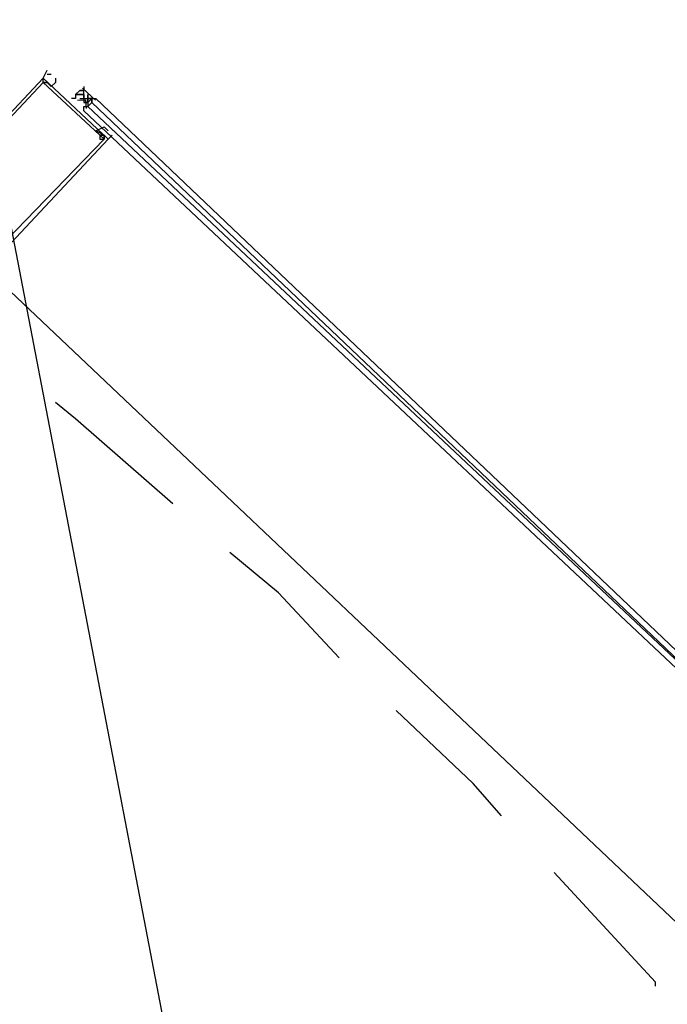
# Model space of a CAD drawing. Header units: feet. Extents: x -79 to 198, y -22 to 181.
# Tile 435 of 656: x 117.27 to 119.4, y 55.77 to 59.01. Entities that reach past the tile are written whole.
import ezdxf

# ---------------------------------------------------------------- set-up
doc = ezdxf.new("R2010")
doc.units = ezdxf.units.FT
doc.layers.add('A-LINEA', color=7, linetype='CONTINUOUS')

msp = doc.modelspace()

# ---------------------------------------------------------------- linework, layer by layer
at = {"layer": 'A-LINEA'}
for p, q in [((121.3249, 37.0601), (117.1103, 59.0105)), ((121.3249, 37.0601), (117.1103, 59.0105)), ((117.3733, 58.8178), (117.3733, 58.8178)), ((117.3733, 58.8178), (117.3733, 58.8178)), ((117.4533, 58.7644), (117.4533, 58.7644)), ((117.4533, 58.7644), (117.4533, 58.7644)), ((117.4533, 58.7644), (117.4533, 58.7644)), ((117.4533, 58.7644), (117.4533, 58.7644)), ((117.4533, 58.7644), (117.4533, 58.7644)), ((117.4533, 58.7644), (117.4533, 58.7644)), ((117.4533, 58.7644), (117.4533, 58.7644)), ((117.4533, 58.7644), (117.4533, 58.7644)), ((117.4533, 58.7644), (117.4667, 58.7644)), ((117.4533, 58.7644), (117.4533, 58.7644)), ((117.4533, 58.7644), (117.4667, 58.7644)), ((117.4533, 58.7644), (117.4667, 58.7644)), ((117.4533, 58.7644), (117.4533, 58.7644)), ((117.4533, 58.7644), (117.4533, 58.7644)), ((117.4533, 58.7644), (117.4533, 58.7644)), ((117.4533, 58.7644), (117.4533, 58.7644)), ((117.4533, 58.7644), (117.4533, 58.7644)), ((117.4667, 58.7644), (117.4533, 58.7644)), ((117.4533, 58.7644), (117.4533, 58.7644)), ((117.4533, 58.7644), (117.4533, 58.7644)), ((117.4533, 58.7644), (117.4533, 58.7644)), ((117.4533, 58.7644), (117.4533, 58.7644)), ((117.4533, 58.7644), (117.4533, 58.7644)), ((117.4533, 58.7644), (117.4533, 58.7644)), ((117.4533, 58.7644), (117.4533, 58.7644)), ((117.4533, 58.7644), (117.4533, 58.7644)), ((117.4533, 58.7644), (117.4533, 58.7644)), ((117.4533, 58.7644), (117.4533, 58.7644)), ((117.4533, 58.7644), (117.4667, 58.7644)), ((117.4533, 58.7644), (117.4533, 58.7644)), ((117.4533, 58.7644), (117.4667, 58.7644)), ((117.4533, 58.7644), (117.4667, 58.7644)), ((117.4533, 58.7644), (117.4533, 58.7644)), ((117.4533, 58.7644), (117.4533, 58.7644)), ((117.4533, 58.7644), (117.4533, 58.7644)), ((117.4533, 58.7644), (117.4533, 58.7644)), ((117.4533, 58.7644), (117.4533, 58.7644)), ((117.4667, 58.7644), (117.4533, 58.7644)), ((117.4533, 58.7644), (117.4533, 58.7644)), ((117.4533, 58.7644), (117.4533, 58.7644)), ((117.4667, 58.7778), (117.4667, 58.7778)), ((117.4667, 58.7778), (117.48, 58.7778)), ((117.4667, 58.7778), (117.4667, 58.7778)), ((117.4667, 58.7778), (117.4667, 58.7778)), ((117.4667, 58.7778), (117.4667, 58.7778)), ((117.4667, 58.7778), (117.4667, 58.7778)), ((117.4667, 58.7778), (117.4667, 58.7778)), ((117.4667, 58.7778), (117.4667, 58.7778)), ((117.4667, 58.7778), (117.48, 58.7778)), ((117.4667, 58.7778), (117.4667, 58.7778)), ((117.4667, 58.7778), (117.48, 58.7778)), ((117.4667, 58.7778), (117.4667, 58.7778)), ((117.4667, 58.7778), (117.4667, 58.7778)), ((117.4667, 58.7778), (117.4667, 58.7778)), ((117.4667, 58.7778), (117.4667, 58.7778)), ((117.4667, 58.7778), (117.4667, 58.7778)), ((117.4667, 58.7778), (117.4667, 58.7778)), ((117.4667, 58.7778), (117.48, 58.7778)), ((117.4667, 58.7644), (117.48, 58.7644)), ((117.4667, 58.7644), (117.4667, 58.7644)), ((117.4667, 58.7644), (117.4667, 58.7644)), ((117.4667, 58.7644), (117.48, 58.7644)), ((117.4667, 58.7644), (117.4667, 58.7644)), ((117.4667, 58.7644), (117.4667, 58.7644)), ((117.4667, 58.7644), (117.4667, 58.7644)), ((117.4667, 58.7644), (117.4667, 58.7644)), ((117.4667, 58.7644), (117.4667, 58.7644)), ((117.4667, 58.7644), (117.4667, 58.7644)), ((117.4667, 58.7644), (117.4667, 58.7644)), ((117.4667, 58.7644), (117.4667, 58.7644)), ((117.4667, 58.7644), (117.4667, 58.7644)), ((117.4667, 58.7644), (117.4667, 58.7644)), ((117.4667, 58.7644), (117.4667, 58.7644)), ((117.4667, 58.7644), (117.4667, 58.7644)), ((117.4667, 58.7644), (117.4667, 58.7644)), ((117.4667, 58.7644), (117.4667, 58.7644)), ((117.4667, 58.7644), (117.4667, 58.7644)), ((117.4667, 58.7644), (117.4667, 58.7644)), ((117.4667, 58.7644), (117.4667, 58.7644)), ((117.48, 58.7644), (117.4667, 58.7644)), ((117.48, 58.7644), (117.4667, 58.7644)), ((117.4667, 58.7644), (117.4667, 58.7644)), ((117.4667, 58.7644), (117.4667, 58.7644)), ((117.4667, 58.7644), (117.48, 58.7644)), ((117.4667, 58.7644), (117.4667, 58.7644)), ((117.4667, 58.7644), (117.4667, 58.7644)), ((117.4667, 58.7644), (117.48, 58.7644)), ((117.4667, 58.7644), (117.4667, 58.7644)), ((117.4667, 58.7644), (117.4667, 58.7644)), ((117.4667, 58.7644), (117.4667, 58.7644)), ((117.4667, 58.7644), (117.4667, 58.7644)), ((117.4667, 58.7644), (117.4667, 58.7644)), ((117.4667, 58.7644), (117.4667, 58.7644)), ((117.4667, 58.7644), (117.4667, 58.7644)), ((117.4667, 58.7644), (117.4667, 58.7644)), ((117.4667, 58.7644), (117.4667, 58.7644)), ((117.4667, 58.7644), (117.4667, 58.7644)), ((117.4667, 58.7644), (117.4667, 58.7644)), ((117.4667, 58.7644), (117.4667, 58.7644)), ((117.4667, 58.7644), (117.4667, 58.7644)), ((117.4667, 58.7644), (117.4667, 58.7644)), ((117.4667, 58.7644), (117.4667, 58.7644)), ((117.4667, 58.7644), (117.4667, 58.7644)), ((117.4667, 58.7644), (117.4667, 58.7644)), ((117.48, 58.7644), (117.4667, 58.7644)), ((117.48, 58.7644), (117.4667, 58.7644)), ((117.4667, 58.7644), (117.4667, 58.7644)), ((117.4667, 58.7644), (117.4667, 58.7644)), ((117.4761, 58.7852), (117.5181, 58.7452)), ((117.4761, 58.7852), (117.5181, 58.7452)), ((117.48, 58.7911), (117.48, 58.7778)), ((117.48, 58.7911), (117.48, 58.7778)), ((117.48, 58.7778), (117.48, 58.7778)), ((117.48, 58.7778), (117.48, 58.7778)), ((117.48, 58.7778), (117.48, 58.7778)), ((117.48, 58.7778), (117.48, 58.7778)), ((117.48, 58.7778), (117.48, 58.7778)), ((117.48, 58.7778), (117.48, 58.7778)), ((117.48, 58.7778), (117.48, 58.7778)), ((117.48, 58.7778), (117.48, 58.7778)), ((117.48, 58.7778), (117.48, 58.7778)), ((117.48, 58.7778), (117.48, 58.7778)), ((117.48, 58.7778), (117.48, 58.7778)), ((117.48, 58.7778), (117.48, 58.7778)), ((117.48, 58.7778), (117.48, 58.7778)), ((117.48, 58.7778), (117.48, 58.7778)), ((117.48, 58.7644), (117.48, 58.7778)), ((117.48, 58.7644), (117.48, 58.7778)), ((117.48, 58.7778), (117.48, 58.7778)), ((117.48, 58.7644), (117.48, 58.7778)), ((117.48, 58.7778), (117.48, 58.7778)), ((117.48, 58.7778), (117.48, 58.7778)), ((117.48, 58.7778), (117.48, 58.7778)), ((117.48, 58.7778), (117.48, 58.7778)), ((117.48, 58.7778), (117.48, 58.7778)), ((117.48, 58.7778), (117.48, 58.7778)), ((117.48, 58.7778), (117.48, 58.7778)), ((117.48, 58.7778), (117.48, 58.7778)), ((117.48, 58.7778), (117.48, 58.7778)), ((117.48, 58.7778), (117.48, 58.7778)), ((117.48, 58.7778), (117.48, 58.7778)), ((117.48, 58.7778), (117.48, 58.7778)), ((117.48, 58.7778), (117.48, 58.7778)), ((117.48, 58.7778), (117.48, 58.7778)), ((117.48, 58.7644), (117.48, 58.7778)), ((117.48, 58.7644), (117.48, 58.7778)), ((117.48, 58.7778), (117.48, 58.7778)), ((117.48, 58.7644), (117.48, 58.7778)), ((117.48, 58.7644), (117.48, 58.7644)), ((117.48, 58.7644), (117.48, 58.7644)), ((117.48, 58.7644), (117.48, 58.7644)), ((117.48, 58.7644), (117.48, 58.7644)), ((117.48, 58.7644), (117.48, 58.7644)), ((117.48, 58.7644), (117.48, 58.7644)), ((117.48, 58.7644), (117.48, 58.7644)), ((117.48, 58.7644), (117.48, 58.7644)), ((117.48, 58.7644), (117.48, 58.7644)), ((117.48, 58.7644), (117.48, 58.7644)), ((117.48, 58.7644), (117.48, 58.7644)), ((117.48, 58.7644), (117.48, 58.7644)), ((117.48, 58.7644), (117.48, 58.7644)), ((117.48, 58.7644), (117.48, 58.7644)), ((117.48, 58.7644), (117.48, 58.7644)), ((117.48, 58.7644), (117.48, 58.7644)), ((117.48, 58.7644), (117.48, 58.7644)), ((117.48, 58.7644), (117.48, 58.7644)), ((117.48, 58.7644), (117.48, 58.7644)), ((117.48, 58.7644), (117.48, 58.7511)), ((117.48, 58.7644), (117.48, 58.7644)), ((117.48, 58.7644), (117.48, 58.7644)), ((117.48, 58.7644), (117.48, 58.7644)), ((117.48, 58.7644), (117.48, 58.7644)), ((117.48, 58.7644), (117.48, 58.7644)), ((117.48, 58.7644), (117.48, 58.7644)), ((117.48, 58.7644), (117.48, 58.7644)), ((117.48, 58.7644), (117.48, 58.7644)), ((117.48, 58.7644), (117.48, 58.7644)), ((117.48, 58.7644), (117.48, 58.7644)), ((117.48, 58.7644), (117.48, 58.7644)), ((117.48, 58.7644), (117.48, 58.7644)), ((117.48, 58.7644), (117.48, 58.7644)), ((117.48, 58.7644), (117.48, 58.7644)), ((117.48, 58.7644), (117.48, 58.7644)), ((117.48, 58.7644), (117.48, 58.7644)), ((117.48, 58.7644), (117.48, 58.7644)), ((117.48, 58.7644), (117.48, 58.7644)), ((117.48, 58.7644), (117.48, 58.7644)), ((117.48, 58.7644), (117.48, 58.7644)), ((117.48, 58.7644), (117.48, 58.7644)), ((117.48, 58.7644), (117.48, 58.7644)), ((117.48, 58.7644), (117.48, 58.7644)), ((117.48, 58.7644), (117.48, 58.7644)), ((117.48, 58.7644), (117.48, 58.7644)), ((117.48, 58.7644), (117.48, 58.7644)), ((117.48, 58.7644), (117.48, 58.7644)), ((117.48, 58.7644), (117.48, 58.7511)), ((117.48, 58.7644), (117.48, 58.7644)), ((117.48, 58.7644), (117.48, 58.7644)), ((117.48, 58.7644), (117.48, 58.7644)), ((117.48, 58.7644), (117.48, 58.7644)), ((117.48, 58.7644), (117.48, 58.7644)), ((117.48, 58.7644), (117.48, 58.7644)), ((117.48, 58.7644), (117.48, 58.7644)), ((117.48, 58.7644), (117.48, 58.7644)), ((117.4933, 58.7644), (117.4933, 58.7644)), ((117.4933, 58.7644), (117.4933, 58.7644)), ((117.4933, 58.7644), (117.4933, 58.7644)), ((117.4933, 58.7644), (117.4933, 58.7644)), ((117.4933, 58.7644), (117.4933, 58.7644)), ((117.4933, 58.7644), (117.4933, 58.7644)), ((117.4933, 58.7644), (117.4933, 58.7644)), ((117.4933, 58.7644), (117.4933, 58.7644)), ((117.4933, 58.7644), (117.4933, 58.7644)), ((117.4933, 58.7644), (117.4933, 58.7644)), ((117.4933, 58.7644), (117.4933, 58.7644)), ((117.4933, 58.7644), (117.4933, 58.7644)), ((117.4933, 58.7644), (117.4933, 58.7511)), ((117.4933, 58.7644), (117.4933, 58.7644)), ((117.4933, 58.7644), (117.4933, 58.7644)), ((117.4933, 58.7511), (117.4933, 58.7644)), ((117.4933, 58.7511), (117.4933, 58.7644)), ((117.4933, 58.7644), (117.4933, 58.7644)), ((117.4933, 58.7644), (117.4933, 58.7644)), ((117.4933, 58.7644), (117.4933, 58.7644)), ((117.4933, 58.7644), (117.4933, 58.7644)), ((117.4933, 58.7644), (117.4933, 58.7644)), ((117.4933, 58.7644), (117.4933, 58.7644)), ((117.4933, 58.7644), (117.4933, 58.7644)), ((117.4933, 58.7644), (117.4933, 58.7644)), ((117.4933, 58.7644), (117.4933, 58.7644)), ((117.4933, 58.7644), (117.4933, 58.7644)), ((117.4933, 58.7644), (117.4933, 58.7644)), ((117.4933, 58.7644), (117.4933, 58.7644)), ((117.4933, 58.7644), (117.4933, 58.7511)), ((117.4933, 58.7644), (117.4933, 58.7644)), ((117.4933, 58.7644), (117.4933, 58.7644)), ((117.4933, 58.7511), (117.4933, 58.7644)), ((117.4933, 58.7511), (117.4933, 58.7644)), ((117.44, 58.7511), (117.44, 58.7511)), ((117.44, 58.7511), (117.44, 58.7511)), ((117.44, 58.7511), (117.44, 58.7511)), ((117.44, 58.7511), (117.44, 58.7511)), ((117.4533, 58.7511), (117.4533, 58.7511)), ((117.4533, 58.7511), (117.4533, 58.7511)), ((117.4533, 58.7511), (117.4533, 58.7511)), ((117.4533, 58.7511), (117.4533, 58.7511)), ((117.4533, 58.7511), (117.4533, 58.7511)), ((117.4533, 58.7511), (117.4533, 58.7511)), ((117.4533, 58.7511), (117.4533, 58.7511)), ((117.4533, 58.7511), (117.4533, 58.7511)), ((117.4667, 58.7511), (117.4667, 58.7511)), ((117.4667, 58.7511), (117.4667, 58.7511)), ((117.4667, 58.7511), (117.4667, 58.7511)), ((117.4667, 58.7511), (117.4667, 58.7511)), ((117.4667, 58.7511), (117.4667, 58.7511)), ((117.4667, 58.7511), (117.4667, 58.7511)), ((117.4667, 58.7511), (117.4667, 58.7511)), ((117.4667, 58.7511), (117.4667, 58.7511)), ((117.48, 58.7511), (117.48, 58.7511)), ((117.48, 58.7511), (117.48, 58.7511)), ((117.48, 58.7511), (117.48, 58.7511)), ((117.48, 58.7511), (117.48, 58.7511)), ((117.48, 58.7511), (117.48, 58.7511)), ((117.48, 58.7511), (117.48, 58.7511)), ((117.48, 58.7511), (117.48, 58.7511)), ((117.48, 58.7511), (117.48, 58.7511)), ((117.48, 58.7511), (117.48, 58.7511)), ((117.48, 58.7511), (117.48, 58.7511)), ((117.48, 58.7511), (117.48, 58.7511)), ((117.48, 58.7511), (117.48, 58.7511)), ((117.48, 58.7511), (117.48, 58.7511)), ((117.48, 58.7511), (117.48, 58.7511)), ((117.48, 58.7511), (117.48, 58.7511)), ((117.48, 58.7511), (117.4933, 58.7511)), ((117.48, 58.7511), (117.48, 58.7511)), ((117.48, 58.7511), (117.48, 58.7511)), ((117.48, 58.7511), (117.48, 58.7511)), ((117.48, 58.7511), (117.48, 58.7511)), ((117.48, 58.7511), (117.48, 58.7511)), ((117.48, 58.7511), (117.48, 58.7511)), ((117.48, 58.7511), (117.48, 58.7511)), ((117.48, 58.7511), (117.48, 58.7511)), ((117.48, 58.7511), (117.48, 58.7511)), ((117.48, 58.7511), (117.48, 58.7511)), ((117.48, 58.7511), (117.48, 58.7511)), ((117.48, 58.7511), (117.48, 58.7511)), ((117.48, 58.7511), (117.48, 58.7511)), ((117.48, 58.7511), (117.48, 58.7511)), ((117.48, 58.7511), (117.48, 58.7511)), ((117.48, 58.7511), (117.48, 58.7511)), ((117.48, 58.7511), (117.48, 58.7511)), ((117.48, 58.7511), (117.48, 58.7511)), ((117.48, 58.7511), (117.48, 58.7511)), ((117.48, 58.7511), (117.48, 58.7511)), ((117.48, 58.7511), (117.48, 58.7511)), ((117.48, 58.7511), (117.48, 58.7511)), ((117.48, 58.7511), (117.48, 58.7511)), ((117.48, 58.7511), (117.48, 58.7511)), ((117.48, 58.7511), (117.48, 58.7511)), ((117.48, 58.7511), (117.48, 58.7511)), ((117.48, 58.7511), (117.48, 58.7511)), ((117.48, 58.7511), (117.48, 58.7511)), ((117.48, 58.7511), (117.4933, 58.7511)), ((117.48, 58.7511), (117.48, 58.7511)), ((117.48, 58.7511), (117.48, 58.7511)), ((117.48, 58.7511), (117.48, 58.7511)), ((117.48, 58.7511), (117.48, 58.7511)), ((117.48, 58.7511), (117.48, 58.7511)), ((117.48, 58.7511), (117.48, 58.7511)), ((117.48, 58.7511), (117.48, 58.7511)), ((117.48, 58.7511), (117.48, 58.7511)), ((117.48, 58.7511), (117.48, 58.7511)), ((117.48, 58.7511), (117.48, 58.7511)), ((117.48, 58.7511), (117.48, 58.7511)), ((117.48, 58.7511), (117.48, 58.7511)), ((117.48, 58.7511), (117.48, 58.7511)), ((117.48, 58.7378), (117.48, 58.7378)), ((117.48, 58.7378), (117.48, 58.7378)), ((117.48, 58.7378), (117.4933, 58.7378)), ((117.48, 58.7378), (117.4933, 58.7378)), ((117.4933, 58.7378), (117.48, 58.7378)), ((117.48, 58.7378), (117.48, 58.7378)), ((117.4933, 58.7378), (117.48, 58.7378)), ((117.48, 58.7378), (117.48, 58.7378)), ((117.48, 58.7378), (117.48, 58.7378)), ((117.48, 58.7378), (117.4933, 58.7378)), ((117.48, 58.7378), (117.4933, 58.7378)), ((117.4933, 58.7378), (117.48, 58.7378)), ((117.48, 58.7378), (117.48, 58.7378)), ((117.4933, 58.7378), (117.48, 58.7378)), ((117.4933, 58.7378), (117.4933, 58.7511)), ((117.4933, 58.7511), (117.4933, 58.7511)), ((117.4933, 58.7511), (117.4933, 58.7378)), ((117.4933, 58.7511), (117.4933, 58.7511)), ((117.4933, 58.7511), (117.4933, 58.7511)), ((117.4933, 58.7511), (117.4933, 58.7511)), ((117.4933, 58.7511), (117.4933, 58.7511)), ((117.4933, 58.7511), (117.4933, 58.7511)), ((117.4933, 58.7511), (117.4933, 58.7511)), ((117.4933, 58.7511), (117.4933, 58.7511)), ((117.4933, 58.7511), (117.4933, 58.7511)), ((117.4933, 58.7511), (117.5067, 58.7511)), ((117.4933, 58.7511), (117.4933, 58.7511)), ((117.4933, 58.7511), (117.4933, 58.7511)), ((117.4933, 58.7511), (117.4933, 58.7511)), ((117.4933, 58.7511), (117.4933, 58.7511)), ((117.4933, 58.7511), (117.4933, 58.7511)), ((117.4933, 58.7511), (117.4933, 58.7511)), ((117.4933, 58.7511), (117.4933, 58.7511)), ((117.4933, 58.7511), (117.4933, 58.7511)), ((117.4933, 58.7511), (117.4933, 58.7511)), ((117.4933, 58.7511), (117.4933, 58.7511)), ((117.4933, 58.7511), (117.4933, 58.7511)), ((117.4933, 58.7511), (117.4933, 58.7511)), ((117.4933, 58.7511), (117.4933, 58.7511)), ((117.4933, 58.7511), (117.4933, 58.7511)), ((117.5067, 58.7511), (117.4933, 58.7511)), ((117.4933, 58.7511), (117.4933, 58.7511)), ((117.4933, 58.7511), (117.4933, 58.7511)), ((117.5067, 58.7511), (117.4933, 58.7378)), ((117.5067, 58.7511), (117.4933, 58.7511)), ((117.5067, 58.7511), (117.4933, 58.7511)), ((117.4933, 58.7511), (117.4933, 58.7511)), ((117.4933, 58.7511), (117.4933, 58.7511)), ((117.4933, 58.7511), (117.4933, 58.7511)), ((117.4933, 58.7511), (117.4933, 58.7511)), ((117.4933, 58.7378), (117.4933, 58.7511)), ((117.4933, 58.7511), (117.4933, 58.7511)), ((117.4933, 58.7511), (117.4933, 58.7378)), ((117.4933, 58.7511), (117.4933, 58.7511)), ((117.4933, 58.7511), (117.4933, 58.7511)), ((117.4933, 58.7511), (117.4933, 58.7511)), ((117.4933, 58.7511), (117.4933, 58.7511)), ((117.4933, 58.7511), (117.4933, 58.7511)), ((117.4933, 58.7511), (117.4933, 58.7511)), ((117.4933, 58.7511), (117.4933, 58.7511)), ((117.4933, 58.7511), (117.4933, 58.7511)), ((117.4933, 58.7511), (117.5067, 58.7511)), ((117.4933, 58.7511), (117.4933, 58.7511)), ((117.4933, 58.7511), (117.4933, 58.7511)), ((117.4933, 58.7511), (117.4933, 58.7511)), ((117.4933, 58.7511), (117.4933, 58.7511)), ((117.4933, 58.7511), (117.4933, 58.7511)), ((117.4933, 58.7511), (117.4933, 58.7511)), ((117.4933, 58.7511), (117.4933, 58.7511)), ((117.4933, 58.7511), (117.4933, 58.7511)), ((117.4933, 58.7511), (117.4933, 58.7511)), ((117.4933, 58.7511), (117.4933, 58.7511)), ((117.4933, 58.7511), (117.4933, 58.7511)), ((117.4933, 58.7511), (117.4933, 58.7511)), ((117.4933, 58.7511), (117.4933, 58.7511)), ((117.4933, 58.7511), (117.4933, 58.7511)), ((117.5067, 58.7511), (117.4933, 58.7511)), ((117.4933, 58.7511), (117.4933, 58.7511)), ((117.4933, 58.7511), (117.4933, 58.7511)), ((117.5067, 58.7511), (117.4933, 58.7378)), ((117.5067, 58.7511), (117.4933, 58.7511)), ((117.5067, 58.7511), (117.4933, 58.7511)), ((117.4933, 58.7511), (117.4933, 58.7511)), ((117.4933, 58.7511), (117.4933, 58.7511)), ((117.4933, 58.7511), (117.4933, 58.7511)), ((117.4933, 58.7511), (117.4933, 58.7511)), ((117.4933, 58.7378), (117.4933, 58.7378)), ((117.4933, 58.7378), (117.4933, 58.7378)), ((117.4933, 58.7378), (117.4933, 58.7378)), ((117.4933, 58.7378), (117.4933, 58.7378)), ((117.4933, 58.7378), (117.4933, 58.7244)), ((117.4933, 58.7378), (117.4933, 58.7244)), ((117.4933, 58.7378), (117.4933, 58.7244)), ((117.4933, 58.7378), (117.4933, 58.7244)), ((117.4933, 58.7378), (117.4933, 58.7378)), ((117.4933, 58.7378), (117.4933, 58.7378)), ((117.4933, 58.7378), (117.4933, 58.7378)), ((117.4933, 58.7378), (117.4933, 58.7378)), ((117.4933, 58.7378), (117.4933, 58.7378)), ((117.4933, 58.7378), (117.4933, 58.7378)), ((117.4933, 58.7378), (117.4933, 58.7378)), ((117.4933, 58.7378), (117.4933, 58.7378)), ((117.4933, 58.7378), (117.4933, 58.7378)), ((117.4933, 58.7378), (117.4933, 58.7378)), ((117.4933, 58.7378), (117.4933, 58.7378)), ((117.4933, 58.7378), (117.4933, 58.7378)), ((117.4933, 58.7378), (117.4933, 58.7378)), ((117.4933, 58.7378), (117.4933, 58.7378)), ((117.4933, 58.7378), (117.4933, 58.7378)), ((117.4933, 58.7378), (117.4933, 58.7378)), ((117.4933, 58.7378), (117.4933, 58.7378)), ((117.4933, 58.7378), (117.4933, 58.7378)), ((117.4933, 58.7378), (117.4933, 58.7378)), ((117.4933, 58.7378), (117.4933, 58.7378)), ((117.4933, 58.7378), (117.4933, 58.7378)), ((117.4933, 58.7378), (117.4933, 58.7244)), ((117.4933, 58.7378), (117.4933, 58.7244)), ((117.4933, 58.7378), (117.4933, 58.7244)), ((117.4933, 58.7378), (117.4933, 58.7244)), ((117.4933, 58.7378), (117.4933, 58.7378)), ((117.4933, 58.7378), (117.4933, 58.7378)), ((117.4933, 58.7378), (117.4933, 58.7378)), ((117.4933, 58.7378), (117.4933, 58.7378)), ((117.4933, 58.7378), (117.4933, 58.7378)), ((117.4933, 58.7378), (117.4933, 58.7378)), ((117.4933, 58.7378), (117.4933, 58.7378)), ((117.4933, 58.7378), (117.4933, 58.7378)), ((117.4933, 58.7378), (117.4933, 58.7378)), ((117.4933, 58.7378), (117.4933, 58.7378)), ((117.4933, 58.7378), (117.4933, 58.7378)), ((117.4933, 58.7378), (117.4933, 58.7378)), ((117.4933, 58.7378), (117.4933, 58.7378)), ((117.4933, 58.7378), (117.4933, 58.7378)), ((117.4933, 58.7378), (117.4933, 58.7378)), ((117.4933, 58.7378), (117.4933, 58.7378)), ((117.4933, 58.7378), (117.4933, 58.7378)), ((117.5067, 58.7511), (117.5067, 58.7511)), ((117.5067, 58.7511), (117.5067, 58.7511)), ((117.5067, 58.7511), (117.5067, 58.7511)), ((117.5067, 58.7511), (117.5067, 58.7511)), ((117.5067, 58.7511), (117.5067, 58.7511)), ((117.5067, 58.7511), (117.5067, 58.7511)), ((117.5067, 58.7511), (117.5067, 58.7511)), ((117.5067, 58.7511), (117.5067, 58.7511)), ((117.5067, 58.7511), (117.5067, 58.7511)), ((117.5067, 58.7511), (117.5067, 58.7511)), ((117.5067, 58.7511), (117.5067, 58.7511)), ((117.5067, 58.7511), (117.5067, 58.7511)), ((117.5067, 58.7511), (117.5067, 58.7511)), ((117.5067, 58.7511), (117.5067, 58.7511)), ((117.5067, 58.7511), (117.5067, 58.7511)), ((117.5067, 58.7511), (117.52, 58.7511)), ((117.5067, 58.7511), (117.5067, 58.7511)), ((117.5067, 58.7511), (117.5067, 58.7511)), ((117.5067, 58.7511), (117.5067, 58.7511)), ((117.5067, 58.7511), (117.5067, 58.7511)), ((117.5067, 58.7511), (117.5067, 58.7378)), ((117.5067, 58.7511), (117.5067, 58.7511)), ((117.5067, 58.7511), (117.5067, 58.7511)), ((117.5067, 58.7511), (117.5067, 58.7511)), ((117.5067, 58.7511), (117.5067, 58.7511)), ((117.5067, 58.7511), (117.5067, 58.7511)), ((117.5067, 58.7511), (117.5067, 58.7511)), ((117.5067, 58.7511), (117.5067, 58.7511)), ((117.5067, 58.7511), (117.5067, 58.7511)), ((117.5067, 58.7511), (117.5067, 58.7511)), ((117.5067, 58.7511), (117.5067, 58.7511)), ((117.5067, 58.7511), (117.5067, 58.7511)), ((117.5067, 58.7511), (117.5067, 58.7511)), ((117.5067, 58.7511), (117.5067, 58.7511)), ((117.5067, 58.7511), (117.5067, 58.7511)), ((117.5067, 58.7511), (117.5067, 58.7511)), ((117.5067, 58.7511), (117.52, 58.7511)), ((117.5067, 58.7511), (117.5067, 58.7511)), ((117.5067, 58.7511), (117.5067, 58.7511)), ((117.5067, 58.7511), (117.5067, 58.7511)), ((117.5067, 58.7511), (117.5067, 58.7511)), ((117.5067, 58.7511), (117.5067, 58.7378)), ((117.5067, 58.7378), (117.5067, 58.7378)), ((117.5067, 58.7378), (117.5067, 58.7378)), ((117.5067, 58.7378), (117.5067, 58.7378)), ((117.5067, 58.7378), (117.5067, 58.7378)), ((117.5067, 58.7378), (117.5067, 58.7378)), ((117.5067, 58.7378), (117.5067, 58.7378)), ((117.5067, 58.7378), (117.5067, 58.7378)), ((117.5067, 58.7378), (117.5067, 58.7378)), ((117.5067, 58.7378), (117.5067, 58.7378)), ((117.5067, 58.7378), (117.5067, 58.7378)), ((117.5067, 58.7378), (117.5067, 58.7378)), ((117.5067, 58.7378), (117.5067, 58.7378)), ((117.5067, 58.7378), (117.5067, 58.7378)), ((117.5067, 58.7378), (117.5067, 58.7378)), ((117.5067, 58.7378), (117.5067, 58.7378)), ((117.5067, 58.7378), (117.5067, 58.7378)), ((117.5067, 58.7378), (117.5067, 58.7378)), ((117.5067, 58.7378), (117.5067, 58.7378)), ((117.5067, 58.7378), (117.5067, 58.7378)), ((117.5067, 58.7378), (117.5067, 58.7378)), ((117.5067, 58.7378), (117.5067, 58.7378)), ((117.5067, 58.7378), (117.5067, 58.7378)), ((117.48, 58.7244), (117.48, 58.7244)), ((117.48, 58.7244), (117.48, 58.7244)), ((117.48, 58.7244), (117.48, 58.7244)), ((117.48, 58.7244), (117.48, 58.7244)), ((117.48, 58.7244), (117.48, 58.7244)), ((117.48, 58.7244), (117.48, 58.7244)), ((117.48, 58.7244), (117.4933, 58.7244)), ((117.48, 58.7244), (117.48, 58.7244)), ((117.48, 58.7244), (117.4933, 58.7244)), ((117.48, 58.7244), (117.48, 58.7244)), ((117.48, 58.7244), (117.48, 58.7244)), ((117.48, 58.7244), (117.48, 58.7244)), ((117.48, 58.7244), (117.48, 58.7244)), ((117.48, 58.7244), (117.48, 58.7244)), ((117.48, 58.7244), (117.48, 58.7244)), ((117.48, 58.7244), (117.4933, 58.7244)), ((117.48, 58.7244), (117.48, 58.7244)), ((117.48, 58.7244), (117.4933, 58.7244)), ((117.48, 58.7111), (117.48, 58.7111)), ((117.48, 58.7111), (117.48, 58.7111)), ((117.4933, 58.7244), (117.4933, 58.7244)), ((117.4933, 58.7244), (117.4933, 58.7244)), ((117.4933, 58.7244), (117.4933, 58.7244)), ((117.4933, 58.7244), (117.4933, 58.7244)), ((117.4933, 58.7244), (117.4933, 58.7244)), ((117.4933, 58.7244), (117.4933, 58.7244)), ((117.5467, 58.6311), (117.52, 58.6444)), ((117.5467, 58.6311), (117.52, 58.6444)), ((117.5333, 58.6444), (117.5333, 58.6444)), ((117.5333, 58.6444), (117.5333, 58.6444)), ((117.5733, 58.6444), (117.5733, 58.6444)), ((117.5733, 58.6444), (117.5733, 58.6444)), ((117.5333, 58.6311), (117.5333, 58.6311)), ((117.5333, 58.6311), (117.5333, 58.6311)), ((117.16, 58.1911), (119.48, 55.9911)), ((117.16, 58.1911), (119.48, 55.9911))]:
    msp.add_line(p, q, dxfattribs=at)
for points in [[(117.3867, 58.8178), (117.3867, 58.8178), (117.3867, 58.8044), (117.3867, 58.8044), (117.3733, 58.7911), (117.3733, 58.7911), (117.36, 58.8044), (117.36, 58.8044), (117.36, 58.8044), (117.36, 58.8044), (117.36, 58.8044), (117.3467, 58.8044), (117.3467, 58.8044), (117.3467, 58.8044), (117.3467, 58.8044), (117.3467, 58.8044), (117.3467, 58.8178), (117.3467, 58.8178), (117.3467, 58.8178), (117.3467, 58.8178), (117.36, 58.8444), (117.36, 58.8444)], [(117.3867, 58.8178), (117.3867, 58.8178), (117.3867, 58.8044), (117.3867, 58.8044), (117.3733, 58.7911), (117.3733, 58.7911), (117.36, 58.8044), (117.36, 58.8044), (117.36, 58.8044), (117.36, 58.8044), (117.36, 58.8044), (117.3467, 58.8044), (117.3467, 58.8044), (117.3467, 58.8044), (117.3467, 58.8044), (117.3467, 58.8044), (117.3467, 58.8178), (117.3467, 58.8178), (117.3467, 58.8178), (117.3467, 58.8178), (117.36, 58.8444), (117.36, 58.8444)], [(117.36, 58.8311), (117.36, 58.8311), (117.3733, 58.8311), (117.3733, 58.8311)], [(117.36, 58.8311), (117.36, 58.8311), (117.3733, 58.8311), (117.3733, 58.8311)], [(116.9467, 58.3911), (117.16, 58.1911), (117.56, 58.6178), (117.3467, 58.8178), (116.9467, 58.3911)], [(116.9467, 58.3911), (117.16, 58.1911), (117.56, 58.6178), (117.3467, 58.8178), (116.9467, 58.3911)], [(116.96, 58.3911), (117.16, 58.2178), (117.5467, 58.6178), (117.3467, 58.8044), (116.96, 58.3911)], [(116.96, 58.3911), (117.16, 58.2178), (117.5467, 58.6178), (117.3467, 58.8044), (116.96, 58.3911)], [(117.48, 58.7778), (117.4667, 58.7778), (117.4533, 58.7644), (117.4533, 58.7511), (117.44, 58.7511)], [(117.48, 58.7778), (117.4667, 58.7778), (117.4533, 58.7644), (117.4533, 58.7511), (117.44, 58.7511)], [(117.4667, 58.7778), (117.4667, 58.7778), (117.48, 58.7778)], [(117.4667, 58.7778), (117.4667, 58.7778), (117.48, 58.7778)], [(117.48, 58.7644), (117.48, 58.7511), (117.48, 58.7644)], [(117.48, 58.7644), (117.48, 58.7511), (117.48, 58.7644)], [(117.4886, 58.7182), (117.4867, 58.746), (117.4589, 58.7449)], [(117.4886, 58.7182), (117.4867, 58.746), (117.4589, 58.7449)], [(117.4667, 58.7511), (117.48, 58.7511), (117.48, 58.7378)], [(117.4667, 58.7511), (117.48, 58.7511), (117.48, 58.7378)], [(117.48, 58.7111), (117.48, 58.7244), (117.4933, 58.7244), (117.5067, 58.7378), (117.5067, 58.7511), (117.52, 58.7511)], [(117.48, 58.7111), (117.48, 58.7244), (117.4933, 58.7244), (117.5067, 58.7378), (117.5067, 58.7511), (117.52, 58.7511)], [(117.52, 58.7511), (120.0133, 56.3778), (120, 56.3644), (117.5067, 58.7378), (117.5067, 58.7511), (117.52, 58.7511)], [(117.52, 58.7511), (120.0133, 56.3778), (120, 56.3644), (117.5067, 58.7378), (117.5067, 58.7511), (117.52, 58.7511)], [(117.4933, 58.7244), (120, 56.3644), (120, 56.3511), (119.9867, 56.3511), (117.48, 58.7111), (117.48, 58.7244), (117.4933, 58.7244)], [(117.4933, 58.7244), (120, 56.3644), (120, 56.3511), (119.9867, 56.3511), (117.48, 58.7111), (117.48, 58.7244), (117.4933, 58.7244)], [(117.52, 58.6444), (117.5467, 58.6578), (117.5467, 58.6578), (117.5467, 58.6578), (117.5467, 58.6578)], [(117.52, 58.6444), (117.5467, 58.6578), (117.5467, 58.6578), (117.5467, 58.6578), (117.5467, 58.6578)], [(117.5467, 58.6578), (117.56, 58.6444), (117.56, 58.6444), (117.56, 58.6444)], [(117.5467, 58.6578), (117.56, 58.6444), (117.56, 58.6444), (117.56, 58.6444)], [(117.5467, 58.6311), (117.5333, 58.6311), (117.5333, 58.6311), (117.5333, 58.6311), (117.5333, 58.6178), (117.5333, 58.6178), (117.5467, 58.6178), (117.5467, 58.6178), (117.5467, 58.6178), (117.5467, 58.6311), (117.5467, 58.6311), (117.56, 58.6178), (117.56, 58.6178), (117.5733, 58.6311), (117.5733, 58.6311)], [(117.5333, 58.6311), (117.5333, 58.6311), (117.5467, 58.6311), (117.5467, 58.6311), (117.5467, 58.6178)], [(117.5467, 58.6311), (117.5333, 58.6311), (117.5333, 58.6311), (117.5333, 58.6311), (117.5333, 58.6178), (117.5333, 58.6178), (117.5467, 58.6178), (117.5467, 58.6178), (117.5467, 58.6178), (117.5467, 58.6311), (117.5467, 58.6311), (117.56, 58.6178), (117.56, 58.6178), (117.5733, 58.6311), (117.5733, 58.6311)], [(117.5333, 58.6311), (117.5333, 58.6311), (117.5467, 58.6311), (117.5467, 58.6311), (117.5467, 58.6178)], [(117.7733, 57.4178), (117.4533, 57.6978), (117.3867, 57.7511)], [(117.7733, 57.4178), (117.4533, 57.6978), (117.3867, 57.7511)], [(118.32, 56.9111), (118.12, 57.1244), (117.96, 57.2578)], [(118.32, 56.9111), (118.12, 57.1244), (117.96, 57.2578)], [(118.8533, 56.3911), (118.76, 56.4978), (118.5067, 56.7378)], [(118.8533, 56.3911), (118.76, 56.4978), (118.5067, 56.7378)], [(119.36, 55.8311), (119.36, 55.8444), (119.0267, 56.2044)], [(119.36, 55.8311), (119.36, 55.8444), (119.0267, 56.2044)]]:
    msp.add_lwpolyline(points, dxfattribs=at)
msp.add_lwpolyline([(117.36, 58.8044), (117.3467, 58.8044), (117.3467, 58.8044), (117.36, 58.8044)], close=True, dxfattribs=at)
msp.add_lwpolyline([(117.36, 58.8044), (117.3467, 58.8044), (117.3467, 58.8044), (117.36, 58.8044)], close=True, dxfattribs=at)

doc.saveas('drawing.dxf')
